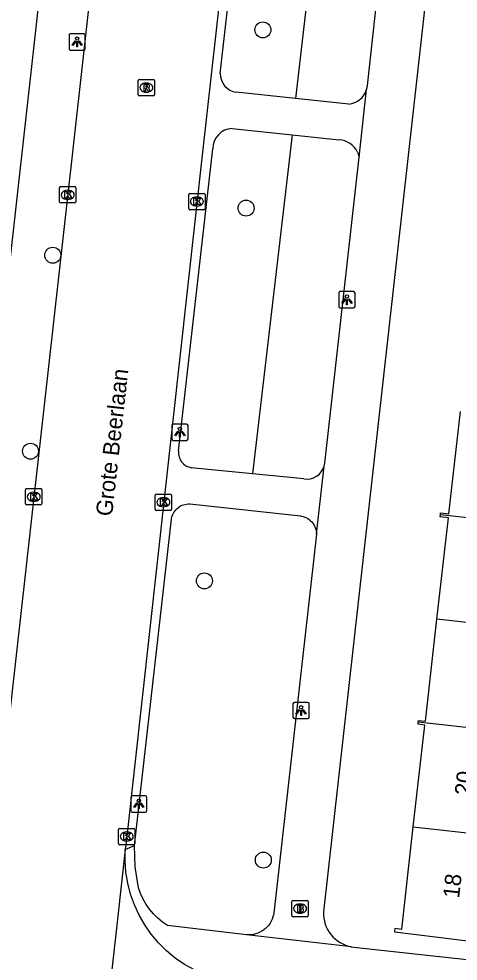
# Model space of a CAD drawing. Extents: x 161928 to 163055, y 386475 to 387428.
# Drawn here: x 162545.1 to 162572, y 387121.1 to 387178.9 of the extents above; entities that cross this region are included whole.
import ezdxf

# ---------------------------------------------------------------- set-up
doc = ezdxf.new("R2010")
doc.units = 0
for name, color, linetype in [('IMGEO_Boom', 7, 'Continuous'), ('IMGEO_Brandkraan', 7, 'Continuous'), ('IMGEO_Groenvoorziening', 7, 'Continuous'), ('IMGEO_Kolk', 7, 'Continuous'), ('IMGEO_Lichtpunt', 7, 'Continuous'), ('IMGEO_Openbare_ruimte_label', 7, 'Continuous'), ('IMGEO_Pand', 7, 'Continuous'), ('IMGEO_Pand_nummerreeks', 7, 'Continuous'), ('IMGEO_Rijbaan_lokaal_gesloten', 7, 'Continuous'), ('IMGEO_Rijbaan_lokaal_open', 7, 'Continuous'), ('IMGEO_Rioolput', 7, 'Continuous'), ('IMGEO_Voetpad_open', 7, 'Continuous')]:
    doc.layers.add(name, color=color, linetype=linetype)

msp = doc.modelspace()

# ---------------------------------------------------------------- linework, layer by layer
at = {"layer": 'IMGEO_Boom'}
for centre in [(162560.028, 387178.187), (162558.999, 387167.271), (162547.157, 387164.38), (162545.794, 387152.377), (162556.446, 387144.437), (162560.057, 387127.334)]:
    msp.add_circle(centre, 0.489, dxfattribs=at)
at = {"layer": 'IMGEO_Brandkraan'}
for p, q in [((162561.809, 387123.936), (162561.809, 387124.788)), ((162561.884, 387124.862), (162562.736, 387124.862)), ((162562.297, 387124.642), (162562.322, 387124.642)), ((162562.81, 387124.788), (162562.81, 387123.936)), ((162562.736, 387123.862), (162561.884, 387123.862)), ((162562.32, 387124.082), (162562.295, 387124.082))]:
    msp.add_line(p, q, dxfattribs=at)
for points in [[(162561.809, 387123.936), (162561.809, 387124.788)], [(162561.884, 387124.862), (162562.736, 387124.862)], [(162562.157, 387124.562), (162562.157, 387124.162), (162562.37, 387124.162)], [(162562.388, 387124.562), (162562.157, 387124.562)], [(162562.336, 387124.481), (162562.282, 387124.481), (162562.282, 387124.405)], [(162562.282, 387124.405), (162562.335, 387124.405)], [(162562.344, 387124.329), (162562.282, 387124.329), (162562.282, 387124.248)], [(162562.81, 387124.788), (162562.81, 387123.936)], [(162562.736, 387123.862), (162561.884, 387123.862)], [(162562.282, 387124.248), (162562.344, 387124.248)]]:
    msp.add_lwpolyline(points, dxfattribs=at)
for centre, radius, start, end in [((162561.886, 387124.786), 0.0765, 91.55205, 178.44795), ((162561.886, 387124.786), 0.0765, 91.55205, 178.44795), ((162562.337, 387124.443), 0.0379, 267.82845, 90.93552), ((162562.345, 387124.288), 0.0404, 269.87594, 90.50774), ((162562.392, 387124.417), 0.145, 59.4692, 91.53667), ((162562.417, 387124.464), 0.0922, 285.51372, 58.15012), ((162562.422, 387124.272), 0.105, 301.31148, 78.98903), ((162562.734, 387124.786), 0.0765, 1.55205, 88.44795), ((162562.734, 387124.786), 0.0765, 1.55205, 88.44795), ((162561.886, 387123.938), 0.0765, 181.55205, 268.44795), ((162561.886, 387123.938), 0.0765, 181.55205, 268.44795), ((162562.376, 387124.413), 0.251, 268.66757, 293.53466), ((162562.734, 387123.938), 0.0765, 271.55205, 358.44795), ((162562.734, 387123.938), 0.0765, 271.55205, 358.44795)]:
    msp.add_arc(centre, radius, start, end, dxfattribs=at)
for centre, major_axis, ratio, start_param, end_param in [((162562.296, 387124.362), (-0.387, 0.002), 0.722429, 4.712389, 7.853982), ((162562.321, 387124.362), (-0.39, 0.002), 0.717154, 1.570796, 4.712389)]:
    msp.add_ellipse(centre, major_axis=major_axis, ratio=ratio, start_param=start_param, end_param=end_param, dxfattribs=at)
at = {"layer": 'IMGEO_Groenvoorziening'}
for points in [[(162565.081, 387200.472), (162562.037, 387173.987)], [(162561.818, 387171.754), (162559.401, 387150.997)]]:
    msp.add_lwpolyline(points, dxfattribs=at)
at = {"layer": 'IMGEO_Kolk'}
for p, q in [((162547.572, 387167.661), (162547.572, 387168.513)), ((162547.647, 387168.587), (162548.499, 387168.587)), ((162548.06, 387168.367), (162548.085, 387168.367)), ((162548.573, 387168.513), (162548.573, 387167.661)), ((162548.083, 387167.807), (162548.058, 387167.807)), ((162555.487, 387167.243), (162555.487, 387168.095)), ((162555.562, 387168.169), (162556.414, 387168.169)), ((162555.975, 387167.949), (162556, 387167.949)), ((162556.488, 387168.095), (162556.488, 387167.243)), ((162548.499, 387167.587), (162547.647, 387167.587)), ((162556.414, 387167.169), (162555.562, 387167.169)), ((162555.998, 387167.389), (162555.973, 387167.389)), ((162545.492, 387149.162), (162545.492, 387150.014)), ((162545.567, 387150.088), (162546.419, 387150.088)), ((162545.98, 387149.868), (162546.005, 387149.868)), ((162546.493, 387150.014), (162546.493, 387149.162)), ((162553.508, 387149.753), (162554.36, 387149.753)), ((162546.003, 387149.308), (162545.978, 387149.308)), ((162553.433, 387148.827), (162553.433, 387149.679)), ((162553.921, 387149.533), (162553.946, 387149.533)), ((162554.434, 387149.679), (162554.434, 387148.827)), ((162546.419, 387149.088), (162545.567, 387149.088)), ((162554.36, 387148.753), (162553.508, 387148.753)), ((162553.944, 387148.973), (162553.919, 387148.973)), ((162551.189, 387128.35), (162551.189, 387129.202)), ((162551.264, 387129.276), (162552.116, 387129.276)), ((162551.677, 387129.056), (162551.702, 387129.056)), ((162552.19, 387129.202), (162552.19, 387128.35)), ((162551.7, 387128.496), (162551.675, 387128.496)), ((162552.116, 387128.276), (162551.264, 387128.276))]:
    msp.add_line(p, q, dxfattribs=at)
for points in [[(162547.572, 387167.661), (162547.572, 387168.513)], [(162547.647, 387168.587), (162548.499, 387168.587)], [(162547.893, 387168.287), (162548.016, 387168.287), (162548.016, 387168.136), (162548.146, 387168.287), (162548.31, 387168.287), (162548.164, 387168.136), (162548.317, 387167.887), (162548.165, 387167.887), (162548.08, 387168.051), (162548.016, 387167.984), (162548.016, 387167.887), (162547.893, 387167.887), (162547.893, 387168.287)], [(162548.573, 387168.513), (162548.573, 387167.661)], [(162555.487, 387167.243), (162555.487, 387168.095)], [(162555.562, 387168.169), (162556.414, 387168.169)], [(162555.808, 387167.869), (162555.931, 387167.869), (162555.931, 387167.718), (162556.061, 387167.869), (162556.225, 387167.869), (162556.079, 387167.718), (162556.232, 387167.469), (162556.08, 387167.469), (162555.995, 387167.633), (162555.931, 387167.566), (162555.931, 387167.469), (162555.808, 387167.469), (162555.808, 387167.869)], [(162556.488, 387168.095), (162556.488, 387167.243)], [(162548.499, 387167.587), (162547.647, 387167.587)], [(162556.414, 387167.169), (162555.562, 387167.169)], [(162545.492, 387149.162), (162545.492, 387150.014)], [(162545.567, 387150.088), (162546.419, 387150.088)], [(162545.813, 387149.788), (162545.936, 387149.788), (162545.936, 387149.637), (162546.066, 387149.788), (162546.23, 387149.788), (162546.084, 387149.637), (162546.237, 387149.388), (162546.085, 387149.388), (162546, 387149.552), (162545.936, 387149.485), (162545.936, 387149.388), (162545.813, 387149.388), (162545.813, 387149.788)], [(162546.493, 387150.014), (162546.493, 387149.162)], [(162553.508, 387149.753), (162554.36, 387149.753)], [(162553.433, 387148.827), (162553.433, 387149.679)], [(162553.754, 387149.453), (162553.877, 387149.453), (162553.877, 387149.302), (162554.007, 387149.453), (162554.171, 387149.453), (162554.025, 387149.302), (162554.178, 387149.053), (162554.026, 387149.053), (162553.941, 387149.217), (162553.877, 387149.15), (162553.877, 387149.053), (162553.754, 387149.053), (162553.754, 387149.453)], [(162554.434, 387149.679), (162554.434, 387148.827)], [(162546.419, 387149.088), (162545.567, 387149.088)], [(162554.36, 387148.753), (162553.508, 387148.753)], [(162551.189, 387128.35), (162551.189, 387129.202)], [(162551.264, 387129.276), (162552.116, 387129.276)], [(162551.51, 387128.976), (162551.633, 387128.976), (162551.633, 387128.825), (162551.763, 387128.976), (162551.927, 387128.976), (162551.781, 387128.825), (162551.934, 387128.576), (162551.782, 387128.576), (162551.697, 387128.74), (162551.633, 387128.673), (162551.633, 387128.576), (162551.51, 387128.576), (162551.51, 387128.976)], [(162552.19, 387129.202), (162552.19, 387128.35)], [(162552.116, 387128.276), (162551.264, 387128.276)]]:
    msp.add_lwpolyline(points, dxfattribs=at)
for centre, start, end in [((162547.649, 387168.511), 91.55205, 178.44795), ((162547.649, 387168.511), 91.55205, 178.44795), ((162548.497, 387168.511), 1.55205, 88.44795), ((162548.497, 387168.511), 1.55205, 88.44795), ((162547.649, 387167.663), 181.55205, 268.44795), ((162547.649, 387167.663), 181.55205, 268.44795), ((162548.497, 387167.663), 271.55205, 358.44795), ((162548.497, 387167.663), 271.55205, 358.44795), ((162555.564, 387168.093), 91.55205, 178.44795), ((162555.564, 387168.093), 91.55205, 178.44795), ((162556.412, 387168.093), 1.55205, 88.44795), ((162556.412, 387168.093), 1.55205, 88.44795), ((162555.564, 387167.245), 181.55205, 268.44795), ((162555.564, 387167.245), 181.55205, 268.44795), ((162556.412, 387167.245), 271.55205, 358.44795), ((162556.412, 387167.245), 271.55205, 358.44795), ((162545.569, 387150.012), 91.55205, 178.44795), ((162545.569, 387150.012), 91.55205, 178.44795), ((162546.417, 387150.012), 1.55205, 88.44795), ((162546.417, 387150.012), 1.55205, 88.44795), ((162553.51, 387149.677), 91.55205, 178.44795), ((162553.51, 387149.677), 91.55205, 178.44795), ((162554.358, 387149.677), 1.55205, 88.44795), ((162554.358, 387149.677), 1.55205, 88.44795), ((162545.569, 387149.164), 181.55205, 268.44795), ((162545.569, 387149.164), 181.55205, 268.44795), ((162546.417, 387149.164), 271.55205, 358.44795), ((162546.417, 387149.164), 271.55205, 358.44795), ((162553.51, 387148.829), 181.55205, 268.44795), ((162553.51, 387148.829), 181.55205, 268.44795), ((162554.358, 387148.829), 271.55205, 358.44795), ((162554.358, 387148.829), 271.55205, 358.44795), ((162551.266, 387129.2), 91.55205, 178.44795), ((162551.266, 387129.2), 91.55205, 178.44795), ((162552.114, 387129.2), 1.55205, 88.44795), ((162552.114, 387129.2), 1.55205, 88.44795), ((162551.266, 387128.352), 181.55205, 268.44795), ((162551.266, 387128.352), 181.55205, 268.44795), ((162552.114, 387128.352), 271.55205, 358.44795), ((162552.114, 387128.352), 271.55205, 358.44795)]:
    msp.add_arc(centre, 0.0765, start, end, dxfattribs=at)
for centre, major_axis, ratio, start_param, end_param in [((162548.059, 387168.087), (-0.387, 0.002), 0.722429, 4.712389, 7.853982), ((162548.084, 387168.087), (-0.39, 0.002), 0.717154, 1.570796, 4.712389), ((162555.974, 387167.669), (-0.387, 0.002), 0.722429, 4.712389, 7.853982), ((162555.999, 387167.669), (-0.39, 0.002), 0.717154, 1.570796, 4.712389), ((162545.979, 387149.588), (-0.387, 0.002), 0.722429, 4.712389, 7.853982), ((162546.004, 387149.588), (-0.39, 0.002), 0.717154, 1.570796, 4.712389), ((162553.92, 387149.253), (-0.387, 0.002), 0.722429, 4.712389, 7.853982), ((162553.945, 387149.253), (-0.39, 0.002), 0.717154, 1.570796, 4.712389), ((162551.676, 387128.776), (-0.387, 0.002), 0.722429, 4.712389, 7.853982), ((162551.701, 387128.776), (-0.39, 0.002), 0.717154, 1.570796, 4.712389)]:
    msp.add_ellipse(centre, major_axis=major_axis, ratio=ratio, start_param=start_param, end_param=end_param, dxfattribs=at)
at = {"layer": 'IMGEO_Lichtpunt'}
for p, q in [((162548.153, 387177.854), (162548.153, 387177.047)), ((162548.153, 387177.854), (162548.153, 387177.047)), ((162549.055, 387177.949), (162548.247, 387177.949)), ((162549.055, 387177.949), (162548.247, 387177.949)), ((162549.149, 387177.047), (162549.149, 387177.854)), ((162549.149, 387177.047), (162549.149, 387177.854)), ((162548.247, 387176.953), (162549.055, 387176.953)), ((162548.247, 387176.953), (162549.055, 387176.953)), ((162564.679, 387162.058), (162564.679, 387161.251)), ((162564.679, 387162.058), (162564.679, 387161.251)), ((162565.581, 387162.153), (162564.773, 387162.153)), ((162565.581, 387162.153), (162564.773, 387162.153)), ((162565.675, 387161.251), (162565.675, 387162.058)), ((162565.675, 387161.251), (162565.675, 387162.058)), ((162564.773, 387161.157), (162565.581, 387161.157)), ((162564.773, 387161.157), (162565.581, 387161.157)), ((162554.449, 387153.944), (162554.449, 387153.137)), ((162554.449, 387153.944), (162554.449, 387153.137)), ((162555.351, 387154.039), (162554.543, 387154.039)), ((162555.351, 387154.039), (162554.543, 387154.039)), ((162555.445, 387153.137), (162555.445, 387153.944)), ((162555.445, 387153.137), (162555.445, 387153.944)), ((162554.543, 387153.043), (162555.351, 387153.043)), ((162554.543, 387153.043), (162555.351, 387153.043)), ((162561.869, 387136.901), (162561.869, 387136.094)), ((162561.869, 387136.901), (162561.869, 387136.094)), ((162562.771, 387136.996), (162561.963, 387136.996)), ((162562.771, 387136.996), (162561.963, 387136.996)), ((162562.865, 387136.094), (162562.865, 387136.901)), ((162562.865, 387136.094), (162562.865, 387136.901)), ((162561.963, 387136), (162562.771, 387136)), ((162561.963, 387136), (162562.771, 387136)), ((162552.835, 387131.268), (162552.027, 387131.268)), ((162552.835, 387131.268), (162552.027, 387131.268)), ((162551.933, 387131.173), (162551.933, 387130.366)), ((162551.933, 387131.173), (162551.933, 387130.366)), ((162552.929, 387130.366), (162552.929, 387131.173)), ((162552.929, 387130.366), (162552.929, 387131.173)), ((162552.027, 387130.272), (162552.835, 387130.272)), ((162552.027, 387130.272), (162552.835, 387130.272))]:
    msp.add_line(p, q, dxfattribs=at)
for points in [[(162548.527, 387177.518), (162548.566, 387177.49), (162548.378, 387177.228), (162548.34, 387177.255), (162548.527, 387177.518)], [(162548.629, 387177.47), (162548.676, 387177.47), (162548.676, 387177.148), (162548.629, 387177.148), (162548.629, 387177.47)], [(162548.739, 387177.49), (162548.777, 387177.517), (162548.964, 387177.255), (162548.925, 387177.227), (162548.739, 387177.49)], [(162565.053, 387161.722), (162565.092, 387161.694), (162564.904, 387161.432), (162564.866, 387161.459), (162565.053, 387161.722)], [(162565.155, 387161.674), (162565.202, 387161.674), (162565.202, 387161.352), (162565.155, 387161.352), (162565.155, 387161.674)], [(162565.265, 387161.694), (162565.303, 387161.721), (162565.49, 387161.459), (162565.451, 387161.431), (162565.265, 387161.694)], [(162554.823, 387153.608), (162554.862, 387153.58), (162554.674, 387153.318), (162554.636, 387153.345), (162554.823, 387153.608)], [(162554.925, 387153.56), (162554.972, 387153.56), (162554.972, 387153.238), (162554.925, 387153.238), (162554.925, 387153.56)], [(162555.035, 387153.58), (162555.073, 387153.607), (162555.26, 387153.345), (162555.221, 387153.317), (162555.035, 387153.58)], [(162562.243, 387136.565), (162562.282, 387136.537), (162562.094, 387136.275), (162562.056, 387136.302), (162562.243, 387136.565)], [(162562.345, 387136.517), (162562.392, 387136.517), (162562.392, 387136.195), (162562.345, 387136.195), (162562.345, 387136.517)], [(162562.455, 387136.537), (162562.493, 387136.564), (162562.68, 387136.302), (162562.641, 387136.274), (162562.455, 387136.537)], [(162552.307, 387130.837), (162552.346, 387130.809), (162552.158, 387130.547), (162552.12, 387130.574), (162552.307, 387130.837)], [(162552.409, 387130.789), (162552.456, 387130.789), (162552.456, 387130.467), (162552.409, 387130.467), (162552.409, 387130.789)], [(162552.519, 387130.809), (162552.557, 387130.836), (162552.744, 387130.574), (162552.705, 387130.546), (162552.519, 387130.809)]]:
    msp.add_lwpolyline(points, dxfattribs=at)
for centre in [(162548.652, 387177.652), (162565.178, 387161.856), (162554.948, 387153.742), (162562.368, 387136.699), (162552.432, 387130.971)]:
    msp.add_circle(centre, 0.0994, dxfattribs=at)
for centre, start, end in [((162548.247, 387177.854), 90, 180), ((162548.247, 387177.854), 90, 180), ((162549.055, 387177.854), 0, 90), ((162549.055, 387177.854), 0, 90), ((162548.247, 387177.047), 180, 270), ((162548.247, 387177.047), 180, 270), ((162549.055, 387177.047), 270, 0), ((162549.055, 387177.047), 270, 360), ((162564.773, 387162.058), 90, 180), ((162564.773, 387162.058), 90, 180), ((162565.581, 387162.058), 0, 90), ((162565.581, 387162.058), 0, 90), ((162564.773, 387161.251), 180, 270), ((162564.773, 387161.251), 180, 270), ((162565.581, 387161.251), 270, 0), ((162565.581, 387161.251), 270, 360), ((162554.543, 387153.944), 90, 180), ((162554.543, 387153.944), 90, 180), ((162555.351, 387153.944), 0, 90), ((162555.351, 387153.944), 0, 90), ((162554.543, 387153.137), 180, 270), ((162554.543, 387153.137), 180, 270), ((162555.351, 387153.137), 270, 0), ((162555.351, 387153.137), 270, 360), ((162561.963, 387136.901), 90, 180), ((162561.963, 387136.901), 90, 180), ((162562.771, 387136.901), 0, 90), ((162562.771, 387136.901), 0, 90), ((162561.963, 387136.094), 180, 270), ((162561.963, 387136.094), 180, 270), ((162562.771, 387136.094), 270, 0), ((162562.771, 387136.094), 270, 360), ((162552.027, 387131.173), 90, 180), ((162552.027, 387131.173), 90, 180), ((162552.835, 387131.173), 0, 90), ((162552.835, 387131.173), 0, 90), ((162552.027, 387130.366), 180, 270), ((162552.027, 387130.366), 180, 270), ((162552.835, 387130.366), 270, 0), ((162552.835, 387130.366), 270, 360)]:
    msp.add_arc(centre, 0.0946, start, end, dxfattribs=at)
at = {"layer": 'IMGEO_Pand'}
for points in [[(162570.901, 387148.501), (162570.914, 387148.605), (162571.424, 387148.542), (162572.135, 387154.803)], [(162570.69, 387142.085), (162571.395, 387148.292), (162570.882, 387148.35), (162570.901, 387148.501)], [(162570.901, 387148.501), (162579.741, 387147.518)], [(162569.552, 387135.772), (162569.566, 387135.891), (162569.982, 387135.845), (162570.69, 387142.085)], [(162579.957, 387141.054), (162570.69, 387142.085)], [(162569.246, 387129.366), (162569.955, 387135.607), (162569.538, 387135.653), (162569.552, 387135.772)], [(162578.319, 387134.797), (162569.552, 387135.772)], [(162578.639, 387128.322), (162578.316, 387125.694), (162577.025, 387125.852), (162576.537, 387121.881), (162568.106, 387122.916), (162568.135, 387123.158), (162568.536, 387123.109), (162569.246, 387129.366)], [(162569.246, 387129.366), (162578.639, 387128.322)]]:
    msp.add_lwpolyline(points, dxfattribs=at)
at = {"layer": 'IMGEO_Rijbaan_lokaal_gesloten'}
for points in [[(162562.455, 387225.375), (162556.325, 387170.7), (162551.689, 387128.78), (162551.647, 387128.402), (162551.6, 387127.985)], [(162554.266, 387223.645), (162548.368, 387170.7), (162543.735, 387129.503)], [(162551.6, 387127.985), (162551.121, 387123.708), (162549.1, 387105.67)]]:
    msp.add_lwpolyline(points, dxfattribs=at)
at = {"layer": 'IMGEO_Rijbaan_lokaal_open'}
msp.add_lwpolyline([(162584.617, 387116.935), (162563.189, 387119.302), (162558.799, 387119.787), (162558.485, 387119.815), (162557.8, 387119.922), (162557.128, 387120.09), (162556.473, 387120.317), (162555.841, 387120.602), (162555.237, 387120.942), (162554.666, 387121.334), (162554.132, 387121.777), (162553.639, 387122.265), (162553.193, 387122.795), (162552.795, 387123.362), (162552.45, 387123.963), (162552.16, 387124.593), (162551.927, 387125.246), (162551.754, 387125.917), (162551.641, 387126.601), (162551.589, 387127.292), (162551.6, 387127.985)], dxfattribs=at)
at = {"layer": 'IMGEO_Rioolput'}
for p, q in [((162552.468, 387175.149), (162553.32, 387175.149)), ((162552.393, 387174.223), (162552.393, 387175.075)), ((162552.881, 387174.929), (162552.906, 387174.929)), ((162553.394, 387175.075), (162553.394, 387174.223)), ((162553.32, 387174.149), (162552.468, 387174.149)), ((162552.904, 387174.369), (162552.879, 387174.369))]:
    msp.add_line(p, q, dxfattribs=at)
for points in [[(162552.468, 387175.149), (162553.32, 387175.149)], [(162552.393, 387174.223), (162552.393, 387175.075)], [(162552.982, 387174.847), (162552.73, 387174.849), (162552.73, 387174.449)], [(162552.73, 387174.449), (162552.854, 387174.449), (162552.854, 387174.611), (162552.865, 387174.611)], [(162552.908, 387174.768), (162552.854, 387174.768), (162552.854, 387174.687)], [(162552.854, 387174.687), (162552.906, 387174.687)], [(162552.912, 387174.582), (162552.983, 387174.449), (162553.123, 387174.449), (162553.058, 387174.575)], [(162553.394, 387175.075), (162553.394, 387174.223)], [(162553.32, 387174.149), (162552.468, 387174.149)]]:
    msp.add_lwpolyline(points, dxfattribs=at)
for centre, radius, start, end in [((162552.47, 387175.073), 0.0765, 91.55205, 178.44795), ((162552.47, 387175.073), 0.0765, 91.55205, 178.44795), ((162553.318, 387175.073), 0.0765, 1.55205, 88.44795), ((162553.318, 387175.073), 0.0765, 1.55205, 88.44795), ((162552.864, 387174.558), 0.0533, 26.02933, 88.69889), ((162552.89, 387174.876), 0.19, 274.7715, 282.96867), ((162552.914, 387174.672), 0.0964, 77.00612, 93.18647), ((162552.928, 387174.729), 0.0378, 276.66336, 79.67722), ((162552.981, 387174.737), 0.109, 350.36119, 89.41601), ((162552.979, 387174.737), 0.112, 277.58423, 350.98172), ((162552.963, 387174.522), 0.108, 29.51342, 73.79051), ((162552.47, 387174.225), 0.0765, 181.55205, 268.44795), ((162552.47, 387174.225), 0.0765, 181.55205, 268.44795), ((162553.318, 387174.225), 0.0765, 271.55205, 358.44795), ((162553.318, 387174.225), 0.0765, 271.55205, 358.44795)]:
    msp.add_arc(centre, radius, start, end, dxfattribs=at)
for centre, major_axis, ratio, start_param, end_param in [((162552.88, 387174.649), (-0.387, 0.002), 0.722429, 4.712389, 7.853982), ((162552.905, 387174.649), (-0.39, 0.002), 0.717154, 1.570796, 4.712389)]:
    msp.add_ellipse(centre, major_axis=major_axis, ratio=ratio, start_param=start_param, end_param=end_param, dxfattribs=at)
at = {"layer": 'IMGEO_Voetpad_open'}
for points in [[(162540.754, 387130.2), (162548.612, 387200.491)], [(162572.245, 387200.058), (162563.738, 387124.163)], [(162557.415, 387175.52), (162560.183, 387199.873)], [(162566.43, 387174.784), (162569.096, 387199.01)], [(162562.037, 387173.987), (162558.393, 387174.365)], [(162565.3, 387173.642), (162562.037, 387173.987)], [(162565.934, 387170.381), (162566.381, 387174.528)], [(162558.151, 387172.145), (162561.818, 387171.754)], [(162561.818, 387171.754), (162564.703, 387171.447)], [(162554.863, 387152.386), (162556.97, 387170.901)], [(162565.828, 387170.701), (162565.934, 387170.381)], [(162563.827, 387151.65), (162565.934, 387170.381)], [(162563.319, 387147.298), (162563.788, 387151.467)], [(162559.401, 387150.997), (162555.645, 387151.369)], [(162562.544, 387150.685), (162559.401, 387150.997)], [(162552.171, 387128.222), (162554.43, 387148.212), (162554.439, 387148.27), (162554.461, 387148.364), (162554.491, 387148.455), (162554.53, 387148.544), (162554.576, 387148.629), (162554.629, 387148.709), (162554.69, 387148.785), (162554.757, 387148.854), (162554.83, 387148.917), (162554.908, 387148.974), (162554.991, 387149.023), (162555.078, 387149.065), (162555.168, 387149.099), (162555.261, 387149.124), (162555.356, 387149.141), (162555.452, 387149.15), (162555.549, 387149.15), (162562.341, 387148.415), (162562.404, 387148.404), (162562.504, 387148.378), (162562.601, 387148.343), (162562.695, 387148.3), (162562.784, 387148.248), (162562.869, 387148.189), (162562.948, 387148.123), (162563.02, 387148.049), (162563.086, 387147.97), (162563.145, 387147.885), (162563.195, 387147.795), (162563.238, 387147.701), (162563.271, 387147.603), (162563.296, 387147.503), (162563.312, 387147.401), (162563.319, 387147.298)], [(162563.319, 387147.298), (162560.703, 387124.087), (162560.685, 387123.988), (162560.648, 387123.851), (162560.6, 387123.719), (162560.54, 387123.592), (162560.469, 387123.47), (162560.387, 387123.356), (162560.296, 387123.249), (162560.195, 387123.15), (162560.086, 387123.061), (162559.97, 387122.983), (162559.846, 387122.914), (162559.718, 387122.858), (162559.584, 387122.812), (162559.447, 387122.779), (162559.308, 387122.759), (162559.168, 387122.751), (162559.027, 387122.755)], [(162551.6, 387127.985), (162552.171, 387128.222)], [(162559.027, 387122.755), (162554.177, 387123.326), (162553.876, 387123.534), (162553.59, 387123.772), (162553.327, 387124.034), (162553.088, 387124.319), (162552.875, 387124.623), (162552.691, 387124.946), (162552.536, 387125.284), (162552.412, 387125.634), (162552.2, 387126.919), (162552.171, 387128.222)], [(162565.464, 387122.027), (162559.027, 387122.755)], [(162565.464, 387122.027), (162565.604, 387122.007), (162575.892, 387120.87), (162584.935, 387119.852)]]:
    msp.add_lwpolyline(points, dxfattribs=at)
for centre, radius, start, end in [((162558.569, 387175.505), 1.154, 179.27639, 261.23635), ((162565.14, 387174.898), 1.295, 343.39041, 354.93816), ((162565.182, 387174.889), 1.253, 275.42384, 343.25304), ((162558.184, 387170.931), 1.214, 91.5464, 181.42995), ((162564.634, 387170.122), 1.327, 25.88298, 87.01942), ((162555.793, 387152.292), 0.934, 174.21051, 260.90489), ((162562.715, 387151.793), 1.122, 261.2303, 343.07807), ((162562.596, 387151.817), 1.242, 343.65092, 352.28789), ((162565.829, 387124.087), 2.093, 177.93226, 259.9478)]:
    msp.add_arc(centre, radius, start, end, dxfattribs=at)

# ---------------------------------------------------------------- texts
at = {"layer": 'IMGEO_Openbare_ruimte_label'}
msp.add_text('Grote Beerlaan', height=1, rotation=83.62818, dxfattribs=at).set_placement((162550.787, 387148.358))
at = {"layer": 'IMGEO_Pand_nummerreeks'}
for s, p in [('20', (162572.762, 387131.251)), ('18', (162572.047, 387124.96))]:
    msp.add_text(s, height=1, rotation=83.52006, dxfattribs=at).set_placement(p)

doc.saveas('drawing.dxf')
